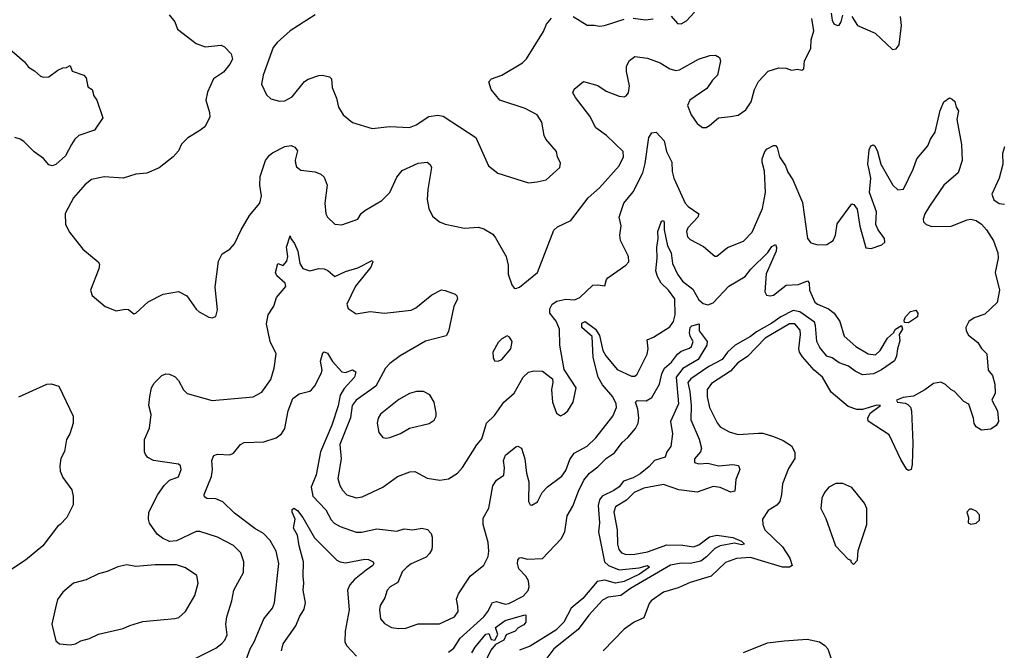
# Model space of a CAD drawing. Extents: x 2087054 to 2277909, y 548907 to 753496.
# Tile 341 of 444: x 2177272 to 2182814, y 714787 to 718338. Entities that reach past the tile are written whole.
import ezdxf

# ---------------------------------------------------------------- set-up
doc = ezdxf.new("R2010")
doc.units = 0

msp = doc.modelspace()

# ---------------------------------------------------------------- linework, layer by layer
at = {"layer": '0CON20XD'}
for points in [[(2178112.5, 718365), (2178145.8, 718325.8), (2178160, 718285), (2178265, 718203.8), (2178315, 718184.2), (2178405, 718193.8), (2178423.9, 718183.9), (2178461.2, 718145), (2178468.8, 718115), (2178455, 718087.5), (2178418.3, 718041.7), (2178362.5, 718005), (2178329.7, 717930.3), (2178320, 717885), (2178340.8, 717815), (2178341.2, 717788.8), (2178312.9, 717735), (2178280.7, 717710.7), (2178217.9, 717672.1), (2178182.8, 717637.2), (2178165, 717600), (2178135.8, 717565), (2178056.8, 717503.2), (2177986.7, 717473.3), (2177925, 717466.9), (2177855, 717445.6), (2177746.8, 717453.2), (2177675, 717437.1), (2177640.8, 717409.2), (2177574.6, 717335.4), (2177527.1, 717247.1), (2177530, 717185), (2177551.3, 717141.3), (2177626.7, 717045), (2177713.9, 716973.9), (2177721.2, 716961.2), (2177718, 716935), (2177671.2, 716815), (2177680, 716785), (2177752.7, 716722.7), (2177815, 716698.8), (2177865, 716708), (2177885, 716706), (2177915, 716682), (2177925.5, 716684.5), (2177995, 716749.4), (2178078.7, 716791.3), (2178165, 716808.1), (2178213.2, 716783.2), (2178265, 716708), (2178282.8, 716692.8), (2178336.4, 716663.6), (2178355, 716658.8), (2178375, 716666.7), (2178385.7, 716704.3), (2178371.7, 716831.7), (2178391.1, 716978.9), (2178411.5, 717018.5), (2178454.2, 717045), (2178481.1, 717075), (2178518.2, 717155), (2178565.3, 717234.7), (2178624.2, 717305), (2178632.2, 717345), (2178622.5, 717405), (2178624.6, 717455), (2178655.7, 717545), (2178677.5, 717575), (2178695, 717588.1), (2178765, 717624.3), (2178799.1, 717629.1), (2178820.5, 717620.5), (2178835, 717600), (2178822.7, 717547.3), (2178825, 717530), (2178829.5, 717509.5), (2178855, 717491.2), (2178935, 717481.2), (2178967, 717467), (2178985, 717451.2), (2179001.5, 717405), (2178989.2, 717305), (2178995.7, 717245), (2179005, 717226.2), (2179045, 717186.7), (2179085, 717183.3), (2179175, 717214), (2179194.4, 717245.6), (2179215, 717264), (2179310.3, 717319.7), (2179354.4, 717365), (2179395, 717450), (2179425, 717488.1), (2179515, 717530.6), (2179565.7, 717535.7), (2179583, 717523), (2179589.4, 717505), (2179568.3, 717381.7), (2179565.6, 717325), (2179574.3, 717274.3), (2179595, 717231.2), (2179635, 717200), (2179665.8, 717185.8), (2179775, 717162.9), (2179855, 717168.6), (2179885, 717160.8), (2179935, 717130), (2179949.1, 717109.1), (2180010, 717005), (2180021.4, 716955), (2180020.8, 716905), (2180041.2, 716845), (2180055, 716826.7), (2180065, 716823.3), (2180085, 716832), (2180186, 716915), (2180278.3, 717151.7), (2180298.6, 717171.4), (2180373.2, 717206.8), (2180471.4, 717335), (2180535, 717390.8), (2180646.5, 717515), (2180669.4, 717565), (2180669.2, 717595), (2180575, 717685.7), (2180515, 717728), (2180480.6, 717795), (2180400.2, 717900.2), (2180384.3, 717925), (2180393, 717947), (2180445, 717988.8), (2180526.2, 717966.2), (2180573.3, 717935), (2180645, 717906.2), (2180675, 717902.5), (2180685, 717908), (2180698.1, 717925), (2180704.5, 717965), (2180686.4, 718045), (2180687.9, 718075), (2180705, 718108.6), (2180735, 718130.6), (2180805, 718121.8), (2180876.7, 718095), (2180930.5, 718060.5), (2180965, 718051.5), (2180985, 718055.6), (2181093.3, 718115), (2181156.1, 718136.1), (2181187.7, 718137.7), (2181210, 718125), (2181215.9, 718105.9), (2181198.8, 718025), (2181172.1, 717997.9), (2181140.2, 717949.8), (2181043.8, 717885), (2181031.2, 717855), (2181051.2, 717801.2), (2181085, 717753.3), (2181115, 717730), (2181135, 717731.2), (2181155, 717741.2), (2181205.7, 717784.3), (2181271.7, 717791.7), (2181315, 717800.8), (2181359.3, 717830.7), (2181389.2, 717875), (2181408.5, 717945), (2181429.8, 717990.2), (2181485, 718047.1), (2181545, 718065.8), (2181585, 718063.8), (2181615, 718054), (2181648.8, 718058.8), (2181675, 718052.5), (2181685, 718060), (2181688.8, 718105), (2181725.6, 718175), (2181726.5, 718225), (2181741.2, 718275), (2181729.5, 718345)], [(2178934.6, 718365.4), (2178794.7, 718275.3), (2178721.5, 718208.5), (2178699.3, 718180.7), (2178641.5, 718025), (2178633.3, 717975), (2178660, 717915), (2178685, 717891.4), (2178735, 717878.1), (2178765, 717881.4), (2178805, 717902.9), (2178875, 717989.2), (2178895, 718002.9), (2178955, 718024), (2178975.8, 718025.8), (2179015.7, 718015.7), (2179026, 718005), (2179031.4, 717955), (2179055.4, 717895), (2179065.5, 717845), (2179091.9, 717801.9), (2179145, 717758.6), (2179255, 717724.2), (2179355, 717735.6), (2179465, 717731.1), (2179503.8, 717745), (2179575, 717791.9), (2179625, 717800), (2179655, 717794.4), (2179840, 717675), (2179911.2, 717515), (2179962.7, 717472.7), (2180135, 717419.2)], [(2180937.9, 718357.9), (2180975, 718316.2), (2180995, 718314.3), (2181025, 718331.2), (2181070.2, 718379.8)], [(2181840, 718375), (2181845.7, 718335), (2181855, 718314.2), (2181875, 718304.3), (2181885, 718306.2), (2181896, 718325), (2181905, 718362.5)], [(2180135, 717419.2), (2180185, 717424.3), (2180235, 717436), (2180312, 717505), (2180315, 717530), (2180298, 717565), (2180292.5, 717595), (2180232.5, 717665), (2180222.9, 717685), (2180211.3, 717761.3), (2180185, 717802.5), (2180117.6, 717837.6), (2179973.7, 717883.7), (2179925.8, 717945), (2179912.7, 717987.3), (2179926.7, 718005), (2179985, 718025.6), (2180102, 718095), (2180123.7, 718116.3), (2180219.7, 718270.3), (2180236.8, 718313.2), (2180264.2, 718345.8)], [(2180386.2, 718355), (2180465, 718306), (2180505, 718307.5), (2180535, 718300.8), (2180562.5, 718305), (2180675, 718340)], [(2180725, 718346.5), (2180795, 718336.7), (2180836.8, 718343.2)], [(2181955.7, 718355.7), (2181988, 718305), (2182087.5, 718262.5), (2182185, 718170), (2182205, 718172.5), (2182221.2, 718195), (2182235.8, 718305), (2182230, 718355)], [(2177201.2, 718185), (2177299.3, 718099.3), (2177320.7, 718070.7), (2177355, 718050), (2177389.1, 718019.1), (2177405, 718014), (2177435, 718016), (2177486.4, 718053.6), (2177515, 718066.7), (2177535, 718067.5), (2177555, 718080), (2177567, 718047), (2177632.5, 718025), (2177645, 718010), (2177655, 717960), (2177680, 717945), (2177688.3, 717908.3), (2177706.7, 717885), (2177740, 717785), (2177693.3, 717715), (2177605, 717685.8), (2177582.5, 717665), (2177563.9, 717633.9), (2177529.7, 717570.3), (2177475, 717522.5), (2177454.1, 717514.1), (2177435, 717521.2), (2177405, 717556.2), (2177352.9, 717592.9), (2177295, 717652), (2177275, 717664.3), (2177245, 717674.2)], [(2178258.7, 714741.3), (2178375, 714800), (2178410, 714825), (2178426.7, 714845), (2178438.9, 714875), (2178432.2, 714935), (2178437.8, 714975), (2178465.6, 715065), (2178476.9, 715125), (2178511.5, 715188.5), (2178531.1, 715225), (2178533.5, 715285), (2178515.6, 715335), (2178475, 715376.4), (2178385, 715424.5), (2178285, 715456.7), (2178264.6, 715455.4), (2178155, 715403.6), (2178115, 715399.4), (2178075, 715418.6), (2178045, 715441.4), (2178002.8, 715502.8), (2177997.1, 715525), (2177998.6, 715565), (2178049.4, 715665), (2178084.4, 715715), (2178114.2, 715745), (2178166.1, 715763.9), (2178181.4, 715805), (2178177.1, 715825), (2178165, 715834.3), (2178025.5, 715855.5), (2177992.8, 715872.8), (2177979.4, 715889.4), (2177974.3, 715905), (2177974.4, 715974.4), (2178002.8, 716037.2), (2178011.8, 716115), (2177997.9, 716165), (2178003.8, 716216.2), (2178014.4, 716265), (2178028.6, 716291.4), (2178072.5, 716335), (2178095, 716343.8), (2178115, 716342), (2178146.6, 716326.6), (2178165.4, 716305.4), (2178193.4, 716253.4), (2178215, 716233.5), (2178355, 716194.4), (2178585, 716213.8), (2178635, 716240), (2178685, 716312.5), (2178704.6, 716375), (2178715.4, 716455.4), (2178681.9, 716525), (2178661.1, 716625), (2178670.6, 716675), (2178702.5, 716725), (2178717.3, 716772.7), (2178768.8, 716835), (2178765.7, 716855), (2178719.4, 716895), (2178711.5, 716915), (2178724.4, 716965.6), (2178755, 716954.5), (2178775, 716978), (2178781.8, 717005), (2178773.9, 717056.1), (2178795, 717120), (2178797.5, 717105), (2178817.7, 717077.7), (2178836.9, 717035), (2178849.1, 716965), (2178865, 716937.5), (2178905, 716922.9), (2178955, 716937.3), (2178985, 716934.5), (2179005.4, 716925.4), (2179045, 716892), (2179105, 716919.2), (2179175, 716939.6), (2179255, 716982.5), (2179260, 716975), (2179248.6, 716945), (2179161.9, 716838.1), (2179112.2, 716735), (2179120.7, 716710.7), (2179165, 716681.8), (2179245, 716694.6), (2179325, 716685.4), (2179475, 716702.7), (2179500.8, 716715), (2179591.4, 716788.6), (2179645, 716816), (2179666.4, 716813.6), (2179722.1, 716792.1), (2179732.9, 716782.9), (2179736.8, 716763.2), (2179715.8, 716725), (2179685, 716582.5), (2179672.1, 716557.9), (2179555, 716528.5), (2179413.1, 716445), (2179355, 716401.5), (2179330.9, 716375), (2179276.2, 716275), (2179165, 716194.6), (2179143.5, 716165), (2179133.7, 716096.4), (2179073.8, 715945), (2179080.4, 715865), (2179062.7, 715755), (2179074.6, 715715), (2179088.1, 715688.1), (2179113.1, 715663.1), (2179165, 715646.4), (2179199.1, 715650.9), (2179316, 715705), (2179398, 715765), (2179468.3, 715791.7), (2179495, 715794.3), (2179565, 715755.7), (2179635.8, 715745.8), (2179685, 715752.9), (2179735.8, 715785), (2179765, 715815.8), (2179845, 715943.1), (2179872.9, 715977.1), (2179899.2, 716065), (2179945, 716110), (2179996.1, 716183.9), (2180055, 716235.6), (2180104.8, 716325.2), (2180135, 716353.3), (2180165, 716360.5), (2180215, 716358.6), (2180270, 716315), (2180273.1, 716295), (2180265.6, 716255), (2180270.5, 716185), (2180293, 716123), (2180315, 716108), (2180335, 716116), (2180356.2, 716135), (2180387.1, 716185), (2180403.8, 716265), (2180375, 716308.8), (2180337.3, 716367.3), (2180312.9, 716505), (2180309.6, 716595), (2180290.5, 716640.5), (2180255.6, 716685), (2180255, 716710), (2180268.6, 716735), (2180295, 716752.5), (2180345, 716763.3), (2180395, 716760.5), (2180425, 716773.6), (2180498, 716842), (2180525.6, 716845.6), (2180565, 716840), (2180574.3, 716875), (2180582.5, 716885), (2180683.8, 716955), (2180701.2, 716975), (2180699.2, 717005), (2180653.8, 717093.8), (2180650.4, 717125), (2180656.3, 717176.3), (2180645.5, 717225), (2180671.5, 717305), (2180725, 717368.1), (2180778.4, 717475), (2180792.5, 717527.5), (2180813.5, 717675), (2180830.4, 717699.6), (2180855, 717704.6), (2180900, 717655), (2180913.2, 717595), (2180942.6, 717535), (2180943.5, 717483.5), (2180953.8, 717445), (2181018.2, 717305), (2181034.4, 717285), (2181093.8, 717245), (2181088, 717225), (2181033.1, 717165), (2181025.7, 717145), (2181030.8, 717115), (2181045, 717100), (2181120.7, 717060.7), (2181185, 717006.7), (2181195, 717006.7), (2181255, 717055.8), (2181345, 717090), (2181395, 717142), (2181451.8, 717275), (2181470, 717365), (2181464.6, 717485), (2181450, 717535), (2181450, 717555), (2181466.2, 717595), (2181479.7, 717610.3), (2181515, 717629.2), (2181525, 717628.8), (2181535, 717618.8), (2181547.5, 717565), (2181581.8, 717515), (2181595, 717479.2), (2181623.1, 717435), (2181678.3, 717308.3), (2181706.2, 717105), (2181725, 717081.2), (2181765, 717070.8), (2181815, 717072.5), (2181850.8, 717095), (2181863.3, 717125), (2181872.6, 717187.4), (2181955, 717300), (2181966.4, 717296.4), (2181985, 717270), (2182000, 717175), (2182033.6, 717053.6), (2182065, 717050), (2182125, 717070), (2182142, 717085), (2182140, 717105), (2182103.6, 717153.6), (2182090.6, 717185), (2182093.6, 717255), (2182055.4, 717365.4), (2182062.7, 717445), (2182053.1, 717493.1), (2182045.6, 717525), (2182052.9, 717605), (2182062.7, 717627.3), (2182075, 717633.3), (2182085, 717626.7), (2182100, 717595), (2182118.9, 717525), (2182185.7, 717405.7), (2182215, 717378.8), (2182245.9, 717384.1), (2182301.2, 717495), (2182321.2, 717555), (2182383.6, 717626.4), (2182398, 717665), (2182425.4, 717704.6), (2182453.2, 717826.8), (2182473.3, 717875), (2182505, 717896.7), (2182520.7, 717890.7), (2182535, 717877.5), (2182543.3, 717845), (2182556.7, 717825), (2182546, 717775), (2182572, 717635), (2182576, 717544), (2182553.6, 717475), (2182473.3, 717405), (2182392.5, 717287.5), (2182366, 717245), (2182356.1, 717215), (2182359.7, 717199.7), (2182374.4, 717184.4), (2182405, 717173.5), (2182515, 717174.1), (2182605, 717210.4), (2182625, 717214.5), (2182655, 717207.8), (2182685, 717187.1), (2182713.1, 717155), (2182752.6, 717092.6), (2182777.1, 717025), (2182780, 716995), (2182762.9, 716915), (2182787.5, 716815), (2182773.3, 716745), (2182705, 716680), (2182645, 716658.6), (2182615, 716639.2), (2182598.1, 716605), (2182600, 716585), (2182611.7, 716561.7), (2182665, 716520.8), (2182685, 716486.2), (2182715.6, 716455.6), (2182722, 716365), (2182746.7, 716335), (2182760, 716285), (2182762.5, 716235), (2182744, 716195), (2182776, 716135), (2182781.2, 716075), (2182767.7, 716052.3), (2182737.7, 716032.3), (2182685, 716026.7), (2182656.1, 716046.1), (2182644.1, 716064.1), (2182640, 716095), (2182615, 716172.5), (2182585, 716187.5), (2182532.5, 716245), (2182512.5, 716255), (2182483.6, 716283.6), (2182456.4, 716296.4), (2182415, 716289.2), (2182366.8, 716253.2), (2182301.9, 716218.1), (2182245, 716211.1), (2182206.2, 716195), (2182212.5, 716185), (2182255, 716179.2), (2182271.1, 716171.1), (2182285.2, 716155.2), (2182291, 716135), (2182299.5, 715955), (2182295.9, 715834.1), (2182289.4, 715805), (2182275, 715798.6), (2182265, 715806), (2182232, 715862), (2182165, 716000.5), (2182047.3, 716077.3), (2182044.7, 716095), (2182058.7, 716121.3), (2182116.2, 716166.2), (2182096.6, 716166.6), (2182015, 716142.9), (2181983.7, 716143.7), (2181935, 716159.2), (2181839.6, 716239.6), (2181791.1, 716325), (2181743.4, 716363.4), (2181678.7, 716438.7), (2181661.8, 716465), (2181657.1, 716485), (2181667.3, 716565), (2181665, 716588.6), (2181635, 716624.6), (2181605, 716624.7), (2181466.8, 716545), (2181368.3, 716441.7), (2181314, 716406), (2181272.2, 716357.8), (2181165, 716288.8), (2181140.4, 716255), (2181140.6, 716215), (2181155, 716154), (2181197.7, 716067.7), (2181215, 716045.5), (2181265, 716017.3), (2181315, 716002.9), (2181429.6, 716010.4), (2181455, 716009.5), (2181515, 715991.5), (2181568.3, 715968.3), (2181615, 715937.5), (2181635, 715902.5), (2181635, 715866.7), (2181599.1, 715810.9), (2181565.5, 715724.5), (2181560.5, 715665), (2181550, 715625), (2181534.3, 715605), (2181485, 715574.2), (2181453.3, 715525), (2181453.8, 715495), (2181466, 715465), (2181565, 715368.9), (2181607.3, 715305), (2181618.8, 715265), (2181604.2, 715255.8), (2181565, 715254.6), (2181385, 715308.7), (2181306.2, 715303.8), (2181245, 715280.6), (2181164.6, 715205.4), (2181045, 715168.5), (2180978.8, 715138.8), (2180895, 715114.4), (2180825.8, 715065), (2180815, 715050), (2180785, 714970), (2180731.2, 714945), (2180674.2, 714905.8), (2180555.8, 714785)], [(2182815, 717622.5), (2182803.8, 717585), (2182806, 717525), (2182784, 717445), (2182743.8, 717355), (2182755, 717324.2), (2182785, 717302), (2182815, 717298)], [(2178532.7, 714697.3), (2178569.6, 714795), (2178591.2, 714835), (2178646.6, 714963.4), (2178694.4, 715025), (2178706.1, 715053.9), (2178730.4, 715275), (2178715.5, 715345), (2178680.9, 715405), (2178644.5, 715445), (2178595, 715473.8), (2178480.1, 715560.1), (2178415, 715623.1), (2178375, 715639.6), (2178325, 715641.5), (2178311.9, 715651.9), (2178309.4, 715665), (2178350.9, 715765), (2178356.4, 715805), (2178352.5, 715855), (2178365, 715884), (2178385, 715890.8), (2178455, 715887.5), (2178475, 715897.5), (2178515, 715946.7), (2178535, 715956.7), (2178645, 715961.1), (2178715, 715983.1), (2178745, 716005.8), (2178764.4, 716035), (2178783.3, 716135), (2178810, 716205), (2178845, 716232), (2178905, 716246.2), (2178915, 716253.8), (2178933.7, 716276.3), (2178968.5, 716345), (2178973.8, 716365), (2178964.7, 716415), (2178977.2, 716462.8), (2178985, 716466.8), (2179005, 716460.4), (2179033, 716413), (2179085, 716354.4), (2179105, 716351.4), (2179145, 716366), (2179163.3, 716355), (2179157.1, 716325), (2179099, 716261), (2179076.2, 716223.8), (2179065, 716164.3), (2179028, 716055), (2178964.4, 715905), (2178940.3, 715775), (2178912.8, 715705), (2178922.5, 715655), (2178995, 715578.1), (2179025, 715522.5), (2179042.4, 715502.4), (2179075, 715483.6), (2179165, 715451.8), (2179195, 715451.8), (2179281.7, 715471.7), (2179395, 715458.6), (2179435, 715471.4), (2179485, 715465.6), (2179535, 715474.4), (2179567, 715467), (2179587.1, 715445), (2179594.3, 715425), (2179593.3, 715375), (2179591.1, 715355), (2179578.3, 715331.7), (2179558.9, 715311.1), (2179475, 715273.5), (2179450.6, 715255), (2179425, 715228), (2179400.7, 715169.3), (2179356.2, 715145), (2179339.2, 715125), (2179326.6, 715083.4), (2179301.2, 715038.8), (2179296.7, 715015), (2179302, 714965), (2179325, 714938.8), (2179365, 714915.8), (2179405, 714910), (2179445, 714912.7), (2179515, 714936.5), (2179635, 714935.5), (2179719.2, 714975), (2179740, 715005), (2179738, 715035), (2179730.8, 715075), (2179741.9, 715105), (2179808.1, 715205), (2179885, 715266), (2179908.6, 715315), (2179913.1, 715345), (2179908.5, 715395), (2179880.5, 715495), (2179879.7, 715530.3), (2179912.6, 715587.4), (2179935, 715713.8), (2179954.6, 715745.4), (2179996.6, 715773.4), (2180000.8, 715815), (2179994.2, 715855), (2180006.2, 715885), (2180065, 715933.3), (2180076.1, 715936.1), (2180095.8, 715925.8), (2180114.4, 715865), (2180123.5, 715785), (2180136.9, 715735), (2180136, 715625), (2180145, 715606.7), (2180155, 715604), (2180186.5, 715623.5), (2180212, 715675), (2180242, 715708), (2180323.4, 715766.6), (2180345, 715800), (2180368.5, 715861.5), (2180392.7, 715897.3), (2180465, 715935.7), (2180515, 715982.9), (2180610, 716105), (2180631.5, 716155), (2180629.2, 716175), (2180611.1, 716215), (2180551.8, 716281.8), (2180527.9, 716325), (2180499.6, 716435), (2180494.7, 716554.7), (2180435, 716604.7), (2180435, 716628.8), (2180455, 716639.1), (2180513.1, 716595), (2180535, 716558.8), (2180554.3, 716474.3), (2180570.7, 716445), (2180635, 716368.8), (2180715, 716330), (2180735, 716331.1), (2180747.7, 716342.3), (2180803.3, 716455), (2180808.9, 716485), (2180804, 716536), (2180839.2, 716550.8), (2180931.6, 716608.4), (2180951.4, 716638.6), (2180960.6, 716675), (2180958.9, 716765), (2180923.1, 716815), (2180883, 716855), (2180862, 716892), (2180853.2, 716923.2), (2180860.5, 716995), (2180857.7, 717055), (2180865.9, 717105), (2180863.4, 717145), (2180885, 717202.5), (2180895, 717206.2), (2180900, 717195), (2180898.9, 717155), (2180918.6, 717065), (2180938.4, 717025), (2180947, 716965), (2180974.7, 716905), (2181001.8, 716865), (2181060.7, 716820.7), (2181095, 716760), (2181119.2, 716739.1), (2181145, 716731.8), (2181175, 716744.1), (2181263.2, 716836.8), (2181355, 716890.8), (2181386.7, 716933.3), (2181482.2, 717027.7), (2181505, 717060.8), (2181525, 717071.2), (2181531.9, 717055), (2181530, 717035), (2181473.2, 716906.8), (2181466.7, 716805), (2181475, 716787.5), (2181495, 716782.5), (2181515, 716787.5), (2181585, 716842.2), (2181655, 716847.3), (2181706.7, 716866.7), (2181715.9, 716855.9), (2181716.7, 716815), (2181747.6, 716747.6), (2181762.9, 716735), (2181825, 716709.4), (2181856.2, 716685), (2181887.4, 716637.4), (2181913.1, 716555), (2181978.2, 716498.2), (2182046.6, 716456.6), (2182088.6, 716451.4), (2182114.7, 716475.3), (2182155.8, 716545), (2182190, 716575), (2182201.2, 716595), (2182235, 716616), (2182241.4, 716595), (2182221.2, 716565), (2182225, 716530), (2182212.1, 716485), (2182207.8, 716442.2), (2182195, 716416), (2182123.2, 716366.8), (2182076.8, 716343.2), (2182015, 716338.6), (2181975, 716357.8), (2181937.2, 716387.3), (2181884.8, 716404.8), (2181845, 716433.8), (2181815, 716442.5), (2181775, 716492.2), (2181758.8, 716525), (2181751.9, 716615), (2181744.7, 716635), (2181663.5, 716693.5), (2181625, 716700), (2181555, 716665.2), (2181505, 716628.6), (2181419.2, 716580.8), (2181385, 716553.1), (2181298.5, 716505), (2181255.8, 716465), (2181225, 716424.2), (2181149.7, 716385), (2181049.7, 716315), (2181032.1, 716295), (2181043.5, 716243.5), (2181050.8, 716165), (2181050, 716085), (2181096.2, 715975), (2181108.8, 715925), (2181104.4, 715905), (2181070.6, 715865), (2181070, 715845), (2181095, 715836.9), (2181145, 715840.8), (2181205, 715826.1), (2181285, 715833.1), (2181317.1, 715827.1), (2181325.8, 715805), (2181302.1, 715747.9), (2181297, 715683), (2181275, 715676.9), (2181215, 715704.6), (2181175, 715709.3), (2181085, 715676.7), (2180981.3, 715691.3), (2180895, 715720.4), (2180785, 715699.2), (2180730, 715675), (2180687.3, 715632.7), (2180625, 715594.4), (2180615.4, 715565), (2180635.3, 715465), (2180636.8, 715385), (2180644.2, 715354.3), (2180658.6, 715335), (2180685, 715327.2), (2180735, 715328.4), (2180805, 715342.4), (2180915, 715380.8), (2181005, 715379.8), (2181065, 715369.6), (2181095, 715381.2), (2181154.6, 715425.4), (2181195, 715435.7), (2181285, 715422.6), (2181335, 715401.1), (2181350.6, 715385), (2181335, 715381.4), (2181295, 715390.2), (2181215, 715374.5), (2181185, 715360.6), (2181137.2, 715312.8), (2181105, 715289.7), (2181044.7, 715275.3), (2180995, 715278.3), (2180935, 715266.5), (2180709.6, 715135), (2180655, 715095.2), (2180584, 715086), (2180551.4, 715068.6), (2180474.5, 714985.5), (2180414.8, 714905.2), (2180278.2, 714795), (2180205, 714697.8)], [(2182275, 716631.1), (2182252.5, 716632.5), (2182249.4, 716645), (2182256.9, 716665), (2182285, 716695.5), (2182315, 716702), (2182326.9, 716685), (2182325.8, 716665), (2182275, 716631.1)], [(2179685, 714776.9), (2179715, 714798.5), (2179751.2, 714855), (2179885, 714976.4), (2179907.2, 715005), (2179933.2, 715056.8), (2179955, 715061.9), (2180005, 715046.4), (2180025, 715050.7), (2180105, 715091.9), (2180133.9, 715123.9), (2180139.7, 715145), (2180135, 715178), (2180120.8, 715205), (2180081.3, 715245), (2180073.2, 715275), (2180075.5, 715294.5), (2180085, 715308), (2180095, 715309.2), (2180130.9, 715300.9), (2180215, 715303.5), (2180319.1, 715415), (2180340.9, 715455), (2180354, 715545), (2180385, 715598.1), (2180416.4, 715683.6), (2180446.5, 715745), (2180478.8, 715785), (2180525, 715819.3), (2180575, 715868.9), (2180620.3, 715899.8), (2180662.9, 715957.1), (2180695, 715984.3), (2180738.2, 716035), (2180753.4, 716066.6), (2180757.5, 716095), (2180751.4, 716145), (2180737.8, 716185), (2180746.4, 716193.6), (2180797.6, 716192.4), (2180829, 716211), (2180872.3, 716285), (2180886.4, 716343.6), (2180900.6, 716375), (2180940.4, 716409.6), (2180973.5, 716455), (2180995, 716470.4), (2181042.7, 716487.3), (2181052.6, 716497.4), (2181061.8, 716525), (2181045, 716556), (2181042, 716575), (2181046.1, 716603.9), (2181055, 716613.3), (2181096.7, 716625), (2181096.7, 716585), (2181142, 716525), (2181140, 716505), (2181091.5, 716425), (2181005, 716373.8), (2180965.9, 716325), (2180979.7, 716175), (2180935.6, 716075), (2180946.6, 716005), (2180937.1, 715935), (2180915, 715904), (2180905.6, 715874.4), (2180845, 715855.3), (2180815, 715821.2), (2180765, 715780.7), (2180725, 715758.9), (2180670.4, 715739.6), (2180645, 715708.4), (2180615, 715687.6), (2180549.7, 715655), (2180535.7, 715635), (2180526.8, 715603.2), (2180535.2, 715505.2), (2180530.2, 715455), (2180563.9, 715285), (2180585, 715263.7), (2180645, 715240.4), (2180758.4, 715251.6), (2180805, 715264.5), (2180816.9, 715255), (2180760.3, 715215), (2180675, 715174.9), (2180625, 715165.6), (2180565, 715181.4), (2180522.6, 715175), (2180441.4, 715078.6), (2180375, 715024.1), (2180334.3, 714945), (2180288.9, 714901.1), (2180145, 714810), (2180085, 714787)], [(2179965, 716414.3), (2179986, 716425), (2180035.8, 716485), (2180043.3, 716525), (2180029.3, 716549.3), (2180015, 716557.5), (2179985, 716540), (2179965, 716520), (2179934.2, 716465), (2179935.9, 716435.9), (2179945, 716417.5), (2179965, 716414.3)], [(2177266.6, 716213.4), (2177425, 716286.2), (2177448.3, 716288.3), (2177492.5, 716275), (2177573.3, 716105), (2177573.3, 716065), (2177553.3, 716005), (2177535.9, 715974.1), (2177524.2, 715905.8), (2177503, 715867), (2177498, 715825), (2177500, 715795), (2177515, 715760), (2177565, 715690), (2177573.3, 715655), (2177573, 715607), (2177537.5, 715535), (2177500, 715495)], [(2179335, 715980.8), (2179355, 715984.3), (2179415, 716006.9), (2179465, 716038.6), (2179575.7, 716064.3), (2179605, 716083.3), (2179616.2, 716105), (2179616, 716125), (2179604.1, 716184.1), (2179580, 716225), (2179545, 716243.8), (2179505, 716244.2), (2179465, 716232.5), (2179405, 716198.6), (2179303.3, 716116.7), (2179289.4, 716095), (2179283.5, 716065), (2179293.6, 716013.6), (2179315.7, 715985.7), (2179335, 715980.8)], [(2181965, 715270), (2181986.7, 715295), (2181990.7, 715349.3), (2182040, 715495), (2182040, 715585), (2182026.7, 715615), (2181955, 715703.8), (2181905, 715726.2), (2181865, 715726), (2181826.7, 715705), (2181802.5, 715675), (2181786.7, 715643.3), (2181781.2, 715585), (2181808.8, 715528.8), (2181863.8, 715375), (2181935, 715300), (2181950, 715295), (2181950, 715285), (2181965, 715270)], [(2178744.6, 714784.6), (2178754.4, 714824.4), (2178826.8, 714925), (2178846.2, 714975), (2178872, 715018), (2178880.4, 715055), (2178867.1, 715125), (2178871.8, 715165), (2178866.6, 715205), (2178869.3, 715285), (2178844.1, 715375), (2178835.6, 715435), (2178812.2, 715475), (2178822.9, 715525), (2178804.5, 715565), (2178805, 715580), (2178815, 715587.5), (2178835, 715574.3), (2178865, 715535.7), (2178930.5, 715420.5), (2179056.9, 715295), (2179075, 715284.6), (2179105, 715278.8), (2179215, 715300.6), (2179235, 715298.1), (2179261.2, 715285), (2179265.7, 715275), (2179259.2, 715265), (2179222.6, 715237.4), (2179155.3, 715185), (2179130.4, 715155), (2179117.6, 715125), (2179125.3, 715015.3), (2179103.4, 714895), (2179102, 714835), (2179110.9, 714815), (2179168.1, 714755)], [(2182625, 715497.5), (2182655, 715502.5), (2182675, 715520), (2182675, 715550), (2182655, 715570), (2182631.7, 715581.7), (2182618.3, 715581.7), (2182603.3, 715565), (2182612.5, 715535), (2182610, 715505), (2182625, 715497.5)], [(2177500, 715495), (2177485, 715483.3), (2177401.2, 715375), (2177305, 715294.3), (2177226.8, 715243.2)], [(2177555, 714817.8), (2177585, 714824.4), (2177615, 714841.4), (2177665, 714853.3), (2177715, 714878.6), (2177855, 714909.2), (2177892.4, 714927.6), (2177965, 714949.2), (2178145, 714965.7), (2178167.4, 714972.6), (2178205.8, 715005), (2178256.9, 715095), (2178277.1, 715165), (2178269.2, 715209.2), (2178205, 715250.8), (2178155, 715268.1), (2178035, 715268.4), (2177925, 715258.9), (2177875, 715267.5), (2177825, 715257.1), (2177765, 715230), (2177715, 715218.6), (2177645, 715184.3), (2177575, 715164.2), (2177514.3, 715115), (2177485, 715073.3), (2177473.1, 715026.9), (2177452.5, 714935), (2177475, 714840), (2177495, 714824.2), (2177555, 714817.8)], [(2179816.9, 714773.1), (2179835, 714805.5), (2179895, 714877.5), (2179912.5, 714882.5), (2179925, 714847.5), (2179946.2, 714843.8), (2179963.6, 714876.4), (2179950, 714915), (2180003.8, 714955), (2180115, 714987.5), (2180120, 714985), (2180120, 714945), (2180109.3, 714930.7), (2180077, 714913), (2180060, 714895), (2180010, 714875), (2179996.2, 714845), (2179949.4, 714820.6), (2179922.7, 714787.3), (2179862.1, 714657.9)], [(2181345.4, 714774.6), (2181481.3, 714828.7), (2181575, 714839.6), (2181705, 714850.7), (2181773.8, 714835), (2181804.2, 714815), (2181820, 714795), (2181837.8, 714745)]]:
    msp.add_lwpolyline(points, dxfattribs=at)

doc.saveas('drawing.dxf')
